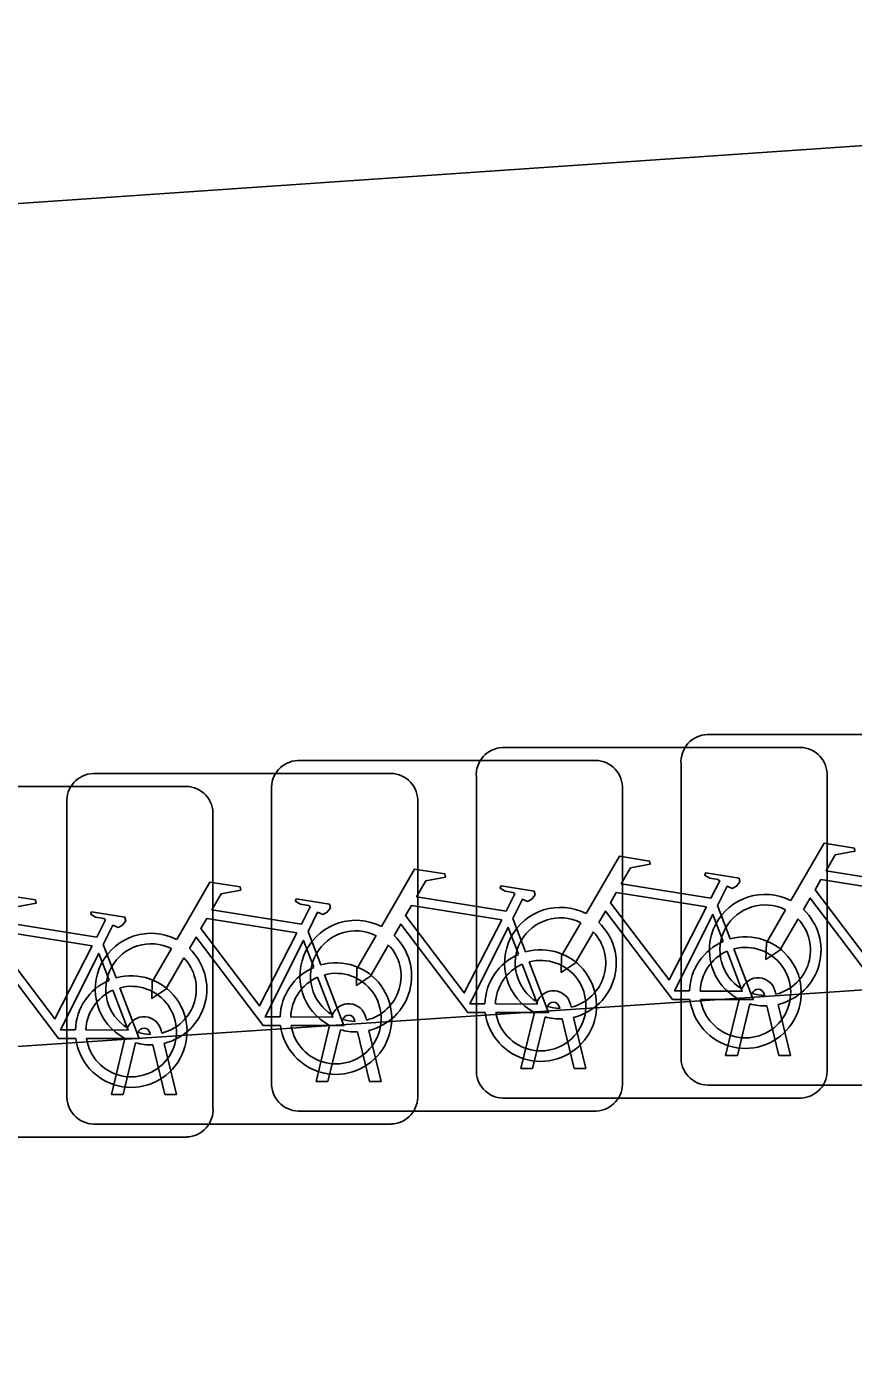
# Model space of a CAD drawing. Extents: x 160732 to 162105, y 387428 to 388479.
# Drawn here: x 160804.973 to 160807.327, y 388052.91 to 388056.721 of the extents above; entities that cross this region are included whole.
import ezdxf

# ---------------------------------------------------------------- set-up
doc = ezdxf.new("R2010")
doc.units = 0
for name, color, linetype in [('IMGEO_Fietsenrek', 7, 'Continuous'), ('IMGEO_Fietspad_gesloten', 7, 'Continuous'), ('IMGEO_Voetpad_open', 7, 'Continuous')]:
    doc.layers.add(name, color=color, linetype=linetype)

msp = doc.modelspace()

# ---------------------------------------------------------------- linework, layer by layer
at = {"layer": 'IMGEO_Fietsenrek'}
for p, q in [((160806.9109, 388054.7045), (160807.7518, 388054.7045)), ((160807.7518, 388054.7045), (160806.9109, 388054.7045)), ((160806.3279, 388054.6675), (160807.1688, 388054.6675)), ((160807.1688, 388054.6675), (160806.3279, 388054.6675)), ((160805.7449, 388054.6305), (160806.5858, 388054.6305)), ((160806.5858, 388054.6305), (160805.7449, 388054.6305)), ((160806.8365, 388053.7799), (160806.8365, 388054.6208)), ((160806.8365, 388054.6208), (160806.8365, 388053.7799)), ((160805.1619, 388054.5935), (160806.0028, 388054.5935)), ((160806.0028, 388054.5935), (160805.1619, 388054.5935)), ((160806.2535, 388053.7429), (160806.2535, 388054.5838)), ((160806.2535, 388054.5838), (160806.2535, 388053.7429)), ((160807.2525, 388054.5931), (160807.2525, 388053.7522)), ((160807.2525, 388053.7522), (160807.2525, 388054.5931)), ((160804.5789, 388054.5565), (160805.4198, 388054.5565)), ((160805.4198, 388054.5565), (160804.5789, 388054.5565)), ((160805.6705, 388053.7059), (160805.6705, 388054.5468)), ((160805.6705, 388054.5468), (160805.6705, 388053.7059)), ((160806.6695, 388054.5561), (160806.6695, 388053.7152)), ((160806.6695, 388053.7152), (160806.6695, 388054.5561)), ((160805.0875, 388053.6689), (160805.0875, 388054.5098)), ((160805.0875, 388054.5098), (160805.0875, 388053.6689)), ((160806.0865, 388054.5191), (160806.0865, 388053.6782)), ((160806.0865, 388053.6782), (160806.0865, 388054.5191)), ((160805.5035, 388054.4821), (160805.5035, 388053.6412)), ((160805.5035, 388053.6412), (160805.5035, 388054.4821)), ((160806.9402, 388054.2172), (160806.9765, 388054.122)), ((160806.3572, 388054.1802), (160806.3935, 388054.085)), ((160805.7742, 388054.1432), (160805.8105, 388054.048)), ((160805.1912, 388054.1062), (160805.2275, 388054.011)), ((160807.1046, 388053.9724), (160807.1064, 388053.9645)), ((160806.5216, 388053.9354), (160806.5234, 388053.9275)), ((160806.9635, 388053.7893), (160807.0018, 388053.9493)), ((160807.0322, 388053.9371), (160806.9969, 388053.7893)), ((160807.0739, 388053.9609), (160807.0729, 388053.9652)), ((160807.1134, 388053.9353), (160807.1484, 388053.7893)), ((160805.9386, 388053.8984), (160805.9404, 388053.8905)), ((160806.3805, 388053.7523), (160806.4188, 388053.9123)), ((160806.4492, 388053.9001), (160806.4139, 388053.7523)), ((160806.4909, 388053.9239), (160806.4899, 388053.9282)), ((160806.532, 388053.7523), (160806.4981, 388053.894)), ((160806.5304, 388053.8983), (160806.5654, 388053.7523)), ((160807.115, 388053.7893), (160807.0811, 388053.931)), ((160805.3556, 388053.8614), (160805.3574, 388053.8535)), ((160805.7975, 388053.7153), (160805.8358, 388053.8753)), ((160805.8662, 388053.8631), (160805.8309, 388053.7153)), ((160805.9079, 388053.8869), (160805.9069, 388053.8912)), ((160805.949, 388053.7153), (160805.9151, 388053.857)), ((160805.9474, 388053.8613), (160805.9824, 388053.7153)), ((160805.2145, 388053.6783), (160805.2528, 388053.8383)), ((160805.2832, 388053.8261), (160805.2479, 388053.6783)), ((160805.3249, 388053.8499), (160805.3239, 388053.8542)), ((160805.366, 388053.6783), (160805.3321, 388053.82)), ((160805.3644, 388053.8243), (160805.3994, 388053.6783)), ((160806.9969, 388053.7893), (160806.9635, 388053.7893)), ((160807.1484, 388053.7893), (160807.115, 388053.7893)), ((160806.4139, 388053.7523), (160806.3805, 388053.7523)), ((160806.5654, 388053.7523), (160806.532, 388053.7523)), ((160805.8309, 388053.7153), (160805.7975, 388053.7153)), ((160805.9824, 388053.7153), (160805.949, 388053.7153)), ((160807.7611, 388053.7055), (160806.9202, 388053.7055)), ((160806.9202, 388053.7055), (160807.7611, 388053.7055)), ((160805.2479, 388053.6783), (160805.2145, 388053.6783)), ((160805.3994, 388053.6783), (160805.366, 388053.6783)), ((160807.1781, 388053.6685), (160806.3372, 388053.6685)), ((160806.3372, 388053.6685), (160807.1781, 388053.6685)), ((160806.5951, 388053.6315), (160805.7542, 388053.6315)), ((160805.7542, 388053.6315), (160806.5951, 388053.6315)), ((160806.0121, 388053.5945), (160805.1712, 388053.5945)), ((160805.1712, 388053.5945), (160806.0121, 388053.5945)), ((160805.4291, 388053.5575), (160804.5882, 388053.5575)), ((160804.5882, 388053.5575), (160805.4291, 388053.5575))]:
    msp.add_line(p, q, dxfattribs=at)
for points in [[(160807.1491, 388054.2312), (160807.2438, 388054.3947), (160807.33, 388054.3809), (160807.3317, 388054.3722), (160807.2756, 388054.3613), (160807.2494, 388054.316), (160807.5046, 388054.2752)], [(160806.5661, 388054.1942), (160806.6608, 388054.3577), (160806.747, 388054.3439), (160806.7487, 388054.3352), (160806.6926, 388054.3243), (160806.6664, 388054.279), (160806.9216, 388054.2382)], [(160805.9831, 388054.1572), (160806.0778, 388054.3207), (160806.164, 388054.3069), (160806.1657, 388054.2982), (160806.1096, 388054.2873), (160806.0834, 388054.242), (160806.3386, 388054.2012)], [(160805.4001, 388054.1202), (160805.4948, 388054.2837), (160805.581, 388054.2699), (160805.5827, 388054.2612), (160805.5266, 388054.2503), (160805.5004, 388054.205), (160805.7556, 388054.1642)], [(160806.9216, 388054.2382), (160806.9466, 388054.287), (160806.9415, 388054.291), (160806.9183, 388054.2947), (160806.9056, 388054.3022), (160806.9046, 388054.3053), (160806.9068, 388054.3099), (160807.0016, 388054.2948), (160807.0039, 388054.2845), (160806.9945, 388054.2721), (160806.9821, 388054.2657), (160806.9676, 388054.2719), (160806.9402, 388054.2172)], [(160807.4917, 388054.25), (160807.2349, 388054.291), (160807.2182, 388054.2622), (160807.3852, 388054.0419), (160807.4917, 388054.25)], [(160804.8171, 388054.0832), (160804.9118, 388054.2467), (160804.998, 388054.2329), (160804.9997, 388054.2242), (160804.9436, 388054.2133), (160804.9174, 388054.168), (160805.1726, 388054.1272)], [(160806.3386, 388054.2012), (160806.3636, 388054.25), (160806.3585, 388054.254), (160806.3353, 388054.2577), (160806.3226, 388054.2652), (160806.3216, 388054.2683), (160806.3238, 388054.2729), (160806.4186, 388054.2578), (160806.4209, 388054.2475), (160806.4115, 388054.2351), (160806.3991, 388054.2287), (160806.3846, 388054.2349), (160806.3572, 388054.1802)], [(160806.9087, 388054.213), (160806.6519, 388054.254), (160806.6352, 388054.2252), (160806.8022, 388054.0049), (160806.9087, 388054.213)], [(160807.4448, 388053.9865), (160807.3951, 388053.9866), (160807.2044, 388054.2383), (160807.1854, 388054.2055)], [(160805.1726, 388054.1272), (160805.1976, 388054.176), (160805.1925, 388054.18), (160805.1693, 388054.1837), (160805.1566, 388054.1912), (160805.1556, 388054.1943), (160805.1578, 388054.1989), (160805.2526, 388054.1838), (160805.2549, 388054.1735), (160805.2455, 388054.1611), (160805.2331, 388054.1547), (160805.2186, 388054.1609), (160805.1912, 388054.1062)], [(160805.7556, 388054.1642), (160805.7806, 388054.213), (160805.7755, 388054.217), (160805.7523, 388054.2207), (160805.7396, 388054.2282), (160805.7386, 388054.2313), (160805.7408, 388054.2359), (160805.8356, 388054.2208), (160805.8379, 388054.2105), (160805.8285, 388054.1981), (160805.8161, 388054.1917), (160805.8016, 388054.1979), (160805.7742, 388054.1432)], [(160806.3257, 388054.176), (160806.0689, 388054.217), (160806.0522, 388054.1882), (160806.2192, 388053.9679), (160806.3257, 388054.176)], [(160806.8618, 388053.9495), (160806.8121, 388053.9496), (160806.6214, 388054.2013), (160806.6024, 388054.1685)], [(160807.1698, 388054.1787), (160807.1182, 388054.0895), (160807.0783, 388054.0635), (160807.0795, 388054.111), (160807.134, 388054.2052)], [(160805.7427, 388054.139), (160805.4859, 388054.18), (160805.4692, 388054.1512), (160805.6362, 388053.9309), (160805.7427, 388054.139)], [(160806.2788, 388053.9125), (160806.2291, 388053.9126), (160806.0384, 388054.1643), (160806.0194, 388054.1315)], [(160806.5868, 388054.1417), (160806.5352, 388054.0525), (160806.4953, 388054.0265), (160806.4965, 388054.074), (160806.551, 388054.1682)], [(160806.9567, 388054.115), (160806.9274, 388054.1918), (160806.818, 388053.9737), (160806.8607, 388053.9736)], [(160805.1597, 388054.102), (160804.9029, 388054.143), (160804.8862, 388054.1142), (160805.0532, 388053.8939), (160805.1597, 388054.102)], [(160805.6958, 388053.8755), (160805.6461, 388053.8756), (160805.4554, 388054.1273), (160805.4364, 388054.0945)], [(160806.0038, 388054.1047), (160805.9522, 388054.0155), (160805.9123, 388053.9895), (160805.9135, 388054.037), (160805.968, 388054.1312)], [(160806.3737, 388054.078), (160806.3444, 388054.1548), (160806.235, 388053.9367), (160806.2777, 388053.9366)], [(160805.1128, 388053.8385), (160805.0631, 388053.8386), (160804.8724, 388054.0903), (160804.8534, 388054.0575)], [(160805.4208, 388054.0677), (160805.3692, 388053.9785), (160805.3293, 388053.9525), (160805.3305, 388054), (160805.385, 388054.0942)], [(160805.7907, 388054.041), (160805.7614, 388054.1178), (160805.652, 388053.8997), (160805.6947, 388053.8996)], [(160806.8907, 388053.9735), (160807.0106, 388053.9733), (160806.9674, 388054.0869)], [(160806.9872, 388054.0938), (160807.0422, 388053.9492), (160806.8921, 388053.9495)], [(160805.2077, 388054.004), (160805.1784, 388054.0808), (160805.069, 388053.8627), (160805.1117, 388053.8626)], [(160806.3077, 388053.9365), (160806.4276, 388053.9363), (160806.3844, 388054.0499)], [(160806.4042, 388054.0568), (160806.4592, 388053.9122), (160806.3091, 388053.9125)], [(160805.7247, 388053.8995), (160805.8446, 388053.8993), (160805.8014, 388054.0129)], [(160805.8212, 388054.0198), (160805.8762, 388053.8752), (160805.7261, 388053.8755)], [(160805.1417, 388053.8625), (160805.2616, 388053.8623), (160805.2184, 388053.9759)], [(160805.2382, 388053.9828), (160805.2932, 388053.8382), (160805.1431, 388053.8385)]]:
    msp.add_lwpolyline(points, dxfattribs=at)
for centre, radius, start, end in [((160806.9142, 388054.6266), 0.0779, 92.4484, 184.2845), ((160806.9142, 388054.6266), 0.0779, 92.4484, 184.2845), ((160806.3312, 388054.5896), 0.0779, 92.4484, 184.2845), ((160806.3312, 388054.5896), 0.0779, 92.4484, 184.2845), ((160807.1746, 388054.5898), 0.0779, 2.4484, 94.2845), ((160807.1746, 388054.5898), 0.0779, 2.4484, 94.2845), ((160805.7482, 388054.5526), 0.0779, 92.4484, 184.2845), ((160805.7482, 388054.5526), 0.0779, 92.4484, 184.2845), ((160806.5916, 388054.5528), 0.0779, 2.4484, 94.2845), ((160806.5916, 388054.5528), 0.0779, 2.4484, 94.2845), ((160805.1652, 388054.5156), 0.0779, 92.4484, 184.2845), ((160805.1652, 388054.5156), 0.0779, 92.4484, 184.2845), ((160806.0086, 388054.5158), 0.0779, 2.4484, 94.2845), ((160806.0086, 388054.5158), 0.0779, 2.4484, 94.2845), ((160805.4256, 388054.4788), 0.0779, 2.4484, 94.2845), ((160805.4256, 388054.4788), 0.0779, 2.4484, 94.2845), ((160807.0761, 388054.0899), 0.159, 62.6766, 242.1369), ((160806.4931, 388054.0529), 0.159, 62.6766, 242.1369), ((160807.0761, 388054.0899), 0.129, 63.3192, 238.903), ((160807.0761, 388054.0899), 0.159, 283.5766, 46.6042), ((160805.9101, 388054.0159), 0.159, 62.6766, 242.1369), ((160806.4931, 388054.0529), 0.129, 63.3192, 238.903), ((160806.4931, 388054.0529), 0.159, 283.5766, 46.6042), ((160807.0761, 388054.0899), 0.129, 283.6043, 43.4302), ((160805.3271, 388053.9789), 0.159, 62.6766, 242.1369), ((160805.9101, 388054.0159), 0.129, 63.3192, 238.903), ((160805.9101, 388054.0159), 0.159, 283.5766, 46.6042), ((160806.4931, 388054.0529), 0.129, 283.6043, 43.4302), ((160807.0197, 388053.9689), 0.159, 187.0065, 105.7708), ((160805.3271, 388053.9789), 0.129, 63.3192, 238.903), ((160805.3271, 388053.9789), 0.159, 283.5766, 46.6042), ((160805.9101, 388054.0159), 0.129, 283.6043, 43.4302), ((160806.4367, 388053.9319), 0.159, 187.0065, 105.7708), ((160807.0197, 388053.9689), 0.159, 113.3408, 178.3217), ((160807.0197, 388053.9689), 0.129, 113.923, 177.9556), ((160807.0197, 388053.9689), 0.129, 188.6715, 104.5883), ((160805.3271, 388053.9789), 0.129, 283.6043, 43.4302), ((160805.8537, 388053.8949), 0.159, 187.0065, 105.7708), ((160806.4367, 388053.9319), 0.159, 113.3408, 178.3217), ((160806.4367, 388053.9319), 0.129, 113.923, 177.9556), ((160806.4367, 388053.9319), 0.129, 188.6715, 104.5883), ((160805.2707, 388053.8579), 0.159, 187.0065, 105.7708), ((160805.8537, 388053.8949), 0.159, 113.3408, 178.3217), ((160805.8537, 388053.8949), 0.129, 113.923, 177.9556), ((160805.8537, 388053.8949), 0.129, 188.6715, 104.5883), ((160807.0559, 388053.9613), 0.0499, 12.8025, 158.6934), ((160805.2707, 388053.8579), 0.159, 113.3408, 178.3217), ((160805.2707, 388053.8579), 0.129, 113.923, 177.9556), ((160805.2707, 388053.8579), 0.129, 188.6715, 104.5883), ((160806.4729, 388053.9243), 0.0499, 12.8025, 158.6934), ((160807.0559, 388053.9613), 0.0174, 12.8025, 163.4502), ((160805.8899, 388053.8873), 0.0499, 12.8025, 158.6934), ((160806.4729, 388053.9243), 0.0174, 12.8025, 163.4502), ((160807.0761, 388054.0899), 0.159, 253.9967, 271.7867), ((160807.0761, 388054.0899), 0.129, 253.415, 269.0204), ((160805.3069, 388053.8503), 0.0499, 12.8025, 158.6934), ((160805.8899, 388053.8873), 0.0174, 12.8025, 163.4502), ((160806.4931, 388054.0529), 0.159, 253.9967, 271.7867), ((160806.4931, 388054.0529), 0.129, 253.415, 269.0204), ((160805.3069, 388053.8503), 0.0174, 12.8025, 163.4502), ((160805.9101, 388054.0159), 0.159, 253.9967, 271.7867), ((160805.9101, 388054.0159), 0.129, 253.415, 269.0204), ((160805.3271, 388053.9789), 0.159, 253.9967, 271.7867), ((160805.3271, 388053.9789), 0.129, 253.415, 269.0204), ((160806.9144, 388053.7832), 0.0779, 182.4484, 274.2845), ((160806.9144, 388053.7832), 0.0779, 182.4484, 274.2845), ((160806.3314, 388053.7462), 0.0779, 182.4484, 274.2845), ((160806.3314, 388053.7462), 0.0779, 182.4484, 274.2845), ((160807.1748, 388053.7464), 0.0779, 272.4484, 4.2845), ((160807.1748, 388053.7464), 0.0779, 272.4484, 4.2845), ((160805.7484, 388053.7092), 0.0779, 182.4484, 274.2845), ((160805.7484, 388053.7092), 0.0779, 182.4484, 274.2845), ((160806.5918, 388053.7094), 0.0779, 272.4484, 4.2845), ((160806.5918, 388053.7094), 0.0779, 272.4484, 4.2845), ((160805.1654, 388053.6722), 0.0779, 182.4484, 274.2845), ((160805.1654, 388053.6722), 0.0779, 182.4484, 274.2845), ((160806.0088, 388053.6724), 0.0779, 272.4484, 4.2845), ((160806.0088, 388053.6724), 0.0779, 272.4484, 4.2845), ((160805.4258, 388053.6354), 0.0779, 272.4484, 4.2845), ((160805.4258, 388053.6354), 0.0779, 272.4484, 4.2845)]:
    msp.add_arc(centre, radius, start, end, dxfattribs=at)
at = {"layer": 'IMGEO_Fietspad_gesloten'}
msp.add_lwpolyline([(160788.823, 388055.111), (160812.287, 388056.721)], dxfattribs=at)
at = {"layer": 'IMGEO_Voetpad_open'}
msp.add_lwpolyline([(160791.424, 388052.91), (160812.452, 388054.318), (160812.287, 388056.721)], dxfattribs=at)

doc.saveas('drawing.dxf')
